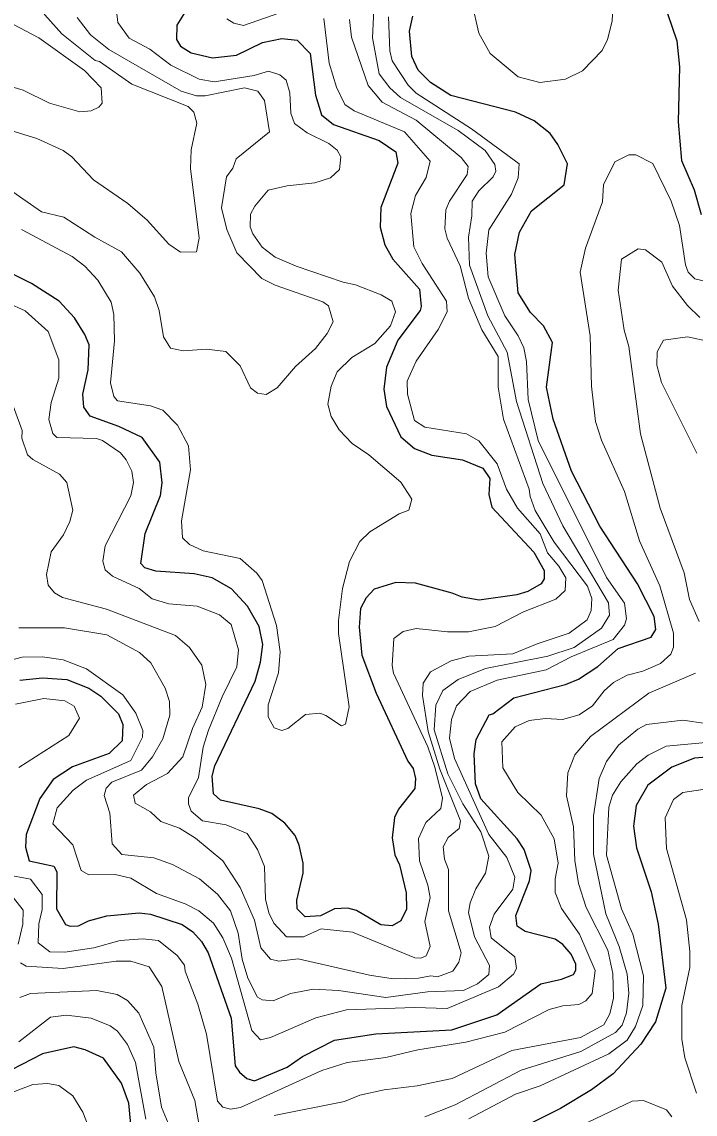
# Model space of a CAD drawing. Extents: x 673.3 to 698.5, y 6984.3 to 7012.3.
# Drawn here: x 691.93 to 692.864, y 7008.2 to 7009.713 of the extents above; entities that cross this region are included whole.
import ezdxf

# ---------------------------------------------------------------- set-up
doc = ezdxf.new("R2010")
doc.units = 0
doc.header["$LTSCALE"] = 0.032
doc.layers.add('1', color=7, linetype='Continuous', lineweight=25)
doc.layers.add('2', color=7, linetype='Continuous', lineweight=13)

msp = doc.modelspace()

# ---------------------------------------------------------------- linework, layer by layer
at = {"layer": '1'}
for points in [[(692.8131, 7009.7602), (692.8383, 7009.6869), (692.8416, 7009.6509), (692.8399, 7009.5746), (692.8448, 7009.5211), (692.8623, 7009.4804), (692.8717, 7009.4459)], [(691.9404, 7008.5507), (691.9746, 7008.5429), (691.979, 7008.5355), (691.9784, 7008.4842), (691.9909, 7008.4621), (691.9976, 7008.4598), (692.009, 7008.4606), (692.0226, 7008.4674), (692.0481, 7008.4743), (692.0931, 7008.4784), (692.1086, 7008.4768), (692.1526, 7008.4621), (692.1672, 7008.4523), (692.1795, 7008.4386), (692.1887, 7008.4232), (692.2203, 7008.3327), (692.2261, 7008.2664), (692.2319, 7008.2576), (692.2422, 7008.2491), (692.253, 7008.2457), (692.2979, 7008.2644), (692.3194, 7008.2792), (692.3636, 7008.3018), (692.4211, 7008.3106), (692.5265, 7008.3163), (692.5886, 7008.3369), (692.6497, 7008.38), (692.6784, 7008.3864), (692.695, 7008.393), (692.6981, 7008.3992), (692.698, 7008.4073), (692.6919, 7008.421), (692.6801, 7008.4346), (692.6697, 7008.4418), (692.628, 7008.4525), (692.6168, 7008.4599), (692.6152, 7008.4749), (692.634, 7008.5227), (692.6363, 7008.537), (692.6266, 7008.5664), (692.617, 7008.5808), (692.5665, 7008.6363), (692.5592, 7008.6571), (692.5571, 7008.6986), (692.5601, 7008.7185), (692.5779, 7008.7527), (692.5829, 7008.754), (692.6122, 7008.7766), (692.6839, 7008.7947), (692.7017, 7008.8022), (692.7286, 7008.8198), (692.7569, 7008.8449), (692.8025, 7008.8605), (692.8089, 7008.8712), (692.8065, 7008.8891), (692.7838, 7008.9345), (692.7316, 7009.0143), (692.6921, 7009.0904), (692.6666, 7009.1623), (692.6577, 7009.2069), (692.6656, 7009.2687), (692.6534, 7009.292), (692.6352, 7009.3102), (692.6181, 7009.3374), (692.6136, 7009.3908), (692.6203, 7009.4218), (692.6368, 7009.4513), (692.6818, 7009.4874), (692.6867, 7009.5162), (692.6734, 7009.543), (692.6624, 7009.5583), (692.6406, 7009.5757), (692.6146, 7009.5878), (692.5247, 7009.611), (692.4966, 7009.6291), (692.4796, 7009.6459), (692.471, 7009.6652), (692.4676, 7009.7), (692.4721, 7009.7207)], [(692.1568, 7009.727), (692.1452, 7009.7084), (692.1447, 7009.6884), (692.1504, 7009.6795), (692.1651, 7009.6701), (692.1946, 7009.6633), (692.2281, 7009.6671), (692.264, 7009.6844), (692.2906, 7009.6902), (692.3118, 7009.6875), (692.3302, 7009.6692), (692.3375, 7009.6113), (692.3459, 7009.5842), (692.3623, 7009.5708), (692.4257, 7009.5488), (692.4489, 7009.533), (692.4515, 7009.517), (692.428, 7009.4557), (692.4272, 7009.4284), (692.4334, 7009.4042), (692.4447, 7009.3844), (692.4813, 7009.3428), (692.484, 7009.3187), (692.4822, 7009.3129), (692.4517, 7009.2719)], [(692.4517, 7009.2719), (692.4359, 7009.2344), (692.4319, 7009.2039), (692.4359, 7009.1802), (692.4558, 7009.1382), (692.4747, 7009.1217), (692.4986, 7009.1127), (692.541, 7009.1061), (692.5695, 7009.0946), (692.5792, 7009.0802), (692.5778, 7009.0579), (692.5818, 7009.0406), (692.6398, 7008.9782), (692.6543, 7008.9528), (692.6543, 7008.9414), (692.6499, 7008.9342), (692.6315, 7008.9236), (692.6162, 7008.9189), (692.5644, 7008.9118), (692.5406, 7008.9157), (692.5266, 7008.9216), (692.4758, 7008.9352), (692.4488, 7008.9361), (692.4187, 7008.9269), (692.4076, 7008.9149), (692.3996, 7008.9003), (692.3977, 7008.8742), (692.4018, 7008.8354), (692.4214, 7008.7827), (692.4652, 7008.6888), (692.4727, 7008.6784), (692.4758, 7008.6645), (692.4749, 7008.6509), (692.4522, 7008.6223), (692.4467, 7008.6104), (692.4436, 7008.5824), (692.4473, 7008.5589), (692.4539, 7008.5452), (692.4629, 7008.5061), (692.4637, 7008.4834), (692.4557, 7008.4673), (692.4438, 7008.4606), (692.428, 7008.462), (692.394, 7008.4815), (692.3823, 7008.4849), (692.3635, 7008.4841), (692.3445, 7008.4743), (692.323, 7008.4731), (692.3122, 7008.484), (692.3116, 7008.4959), (692.3203, 7008.5332), (692.3204, 7008.5471), (692.3149, 7008.5723), (692.309, 7008.5857), (692.2947, 7008.6025), (692.277, 7008.6161), (692.2595, 7008.6227), (692.2058, 7008.6348), (692.1962, 7008.6435), (692.1943, 7008.6676), (692.1981, 7008.6823), (692.2537, 7008.7996), (692.2611, 7008.8259), (692.2642, 7008.8501), (692.2595, 7008.8752), (692.2433, 7008.9035), (692.2208, 7008.9274), (692.1944, 7008.9428), (692.1692, 7008.9483), (692.1162, 7008.9517), (692.1008, 7008.9564), (692.0954, 7008.9625), (692.1013, 7009.0042), (692.1226, 7009.0569), (692.1249, 7009.0743), (692.1217, 7009.103), (692.0971, 7009.1372), (692.065, 7009.1525), (692.025, 7009.1666), (692.0163, 7009.179), (692.0151, 7009.197), (692.0223, 7009.2309), (692.0238, 7009.2653), (692.0177, 7009.28), (692.0034, 7009.3029), (691.9824, 7009.3262), (691.9436, 7009.3505), (691.8988, 7009.3725)], [(691.9278, 7008.8009), (691.9591, 7008.8041), (691.993, 7008.8017), (692.0233, 7008.7898), (692.0397, 7008.7789), (692.0645, 7008.754), (692.0703, 7008.7393), (692.0693, 7008.7168), (692.0516, 7008.6992), (692.0005, 7008.6809), (691.974, 7008.663), (691.9554, 7008.6369), (691.9364, 7008.5872), (691.9353, 7008.5693), (691.9404, 7008.5507)], [(692.9178, 7008.6974), (692.8628, 7008.6926), (692.8312, 7008.6801), (692.798, 7008.6554), (692.7818, 7008.627), (692.7781, 7008.5986), (692.7821, 7008.5683), (692.8026, 7008.5074), (692.8122, 7008.4628), (692.8229, 7008.374), (692.8085, 7008.3276), (692.788, 7008.2963), (692.7497, 7008.2554), (692.72, 7008.2333), (692.6768, 7008.2074), (692.5937, 7008.1656)], [(692.0858, 7008.1411), (692.0787, 7008.2149), (692.0686, 7008.2425), (692.0434, 7008.2772), (692.0181, 7008.2885), (692.0026, 7008.2926), (691.9591, 7008.283), (691.9019, 7008.2537)]]:
    msp.add_lwpolyline(points, dxfattribs=at)
at = {"layer": '2'}
for points in [[(691.9086, 7009.9336), (691.9423, 7009.9175), (691.9895, 7009.9101), (692.0878, 7009.915), (692.1198, 7009.9134), (692.1553, 7009.9021), (692.2028, 7009.8922), (692.2159, 7009.8833), (692.2123, 7009.8709), (692.1815, 7009.8544), (692.129, 7009.8142), (692.1005, 7009.7993), (692.0771, 7009.7731), (692.0666, 7009.7543), (692.0615, 7009.7283), (692.0634, 7009.7123), (692.0791, 7009.6905), (692.1078, 7009.6753), (692.1369, 7009.6532), (692.1762, 7009.6336), (692.1969, 7009.63), (692.2526, 7009.6387)], [(692.5386, 7009.7863), (692.554, 7009.7397), (692.5639, 7009.6974), (692.5795, 7009.669), (692.6183, 7009.6369), (692.6484, 7009.6292), (692.6837, 7009.6336), (692.7072, 7009.6454), (692.7346, 7009.6732), (692.7422, 7009.6886), (692.7486, 7009.714), (692.7503, 7009.7534), (692.7402, 7009.7722), (692.725, 7009.7898), (692.7114, 7009.8115), (692.7143, 7009.839), (692.7219, 7009.8522), (692.7441, 7009.873), (692.8626, 7009.9238)], [(691.9246, 7009.8547), (691.9386, 7009.8453), (691.9441, 7009.8257), (691.9393, 7009.7682), (691.9429, 7009.7556), (691.9622, 7009.7226), (691.9858, 7009.6965), (692.0321, 7009.6595), (692.0381, 7009.6581), (692.0829, 7009.6265)], [(692.4197, 7009.7599), (692.4165, 7009.6907), (692.4257, 7009.641), (692.4404, 7009.6215), (692.4551, 7009.6083), (692.5351, 7009.5625), (692.5726, 7009.5347), (692.5858, 7009.5156), (692.5874, 7009.5062), (692.5834, 7009.4981), (692.5639, 7009.4788), (692.5543, 7009.4647), (692.5541, 7009.4443), (692.5492, 7009.4145), (692.5508, 7009.3761), (692.5761, 7009.3058), (692.6029, 7009.2553), (692.616, 7009.1872), (692.6522, 7009.0735), (692.6802, 7009.0146), (692.7435, 7008.908), (692.7447, 7008.8909), (692.7336, 7008.8729), (692.696, 7008.8463), (692.6595, 7008.8343), (692.5728, 7008.8172), (692.5351, 7008.802), (692.5138, 7008.7865), (692.504, 7008.7662), (692.502, 7008.7322), (692.5206, 7008.6709), (692.5414, 7008.6293), (692.5663, 7008.5908), (692.5776, 7008.5572), (692.5728, 7008.5333), (692.5596, 7008.5119), (692.5515, 7008.4922), (692.5493, 7008.4787), (692.5576, 7008.4452), (692.5785, 7008.4056), (692.5776, 7008.3931), (692.5617, 7008.38), (692.5424, 7008.3708), (692.4927, 7008.3692), (692.4349, 7008.3612)], [(692.3172, 7009.7358), (692.2376, 7009.7082), (692.224, 7009.7111), (692.2146, 7009.7174)], [(692.4385, 7009.7198), (692.4402, 7009.6729), (692.4434, 7009.6588), (692.466, 7009.6253), (692.4771, 7009.6143), (692.5536, 7009.5646), (692.6197, 7009.5161), (692.6184, 7009.497), (692.609, 7009.4743), (692.5776, 7009.4249), (692.5737, 7009.3927), (692.5768, 7009.3596), (692.5999, 7009.3056), (692.6184, 7009.2781), (692.6259, 7009.2612), (692.63, 7009.2422), (692.6323, 7009.1899)], [(691.9181, 7009.7099), (691.9542, 7009.6909), (692.0172, 7009.6456), (692.0402, 7009.6216), (692.0418, 7009.6002), (692.0373, 7009.5948), (692.0263, 7009.5898), (692.0107, 7009.5885), (691.9688, 7009.6003), (691.9325, 7009.6186), (691.8926, 7009.6298)], [(692.3847, 7009.7162), (692.3872, 7009.6918), (692.4102, 7009.6247), (692.43, 7009.6019), (692.4769, 7009.5769), (692.5393, 7009.5251), (692.5489, 7009.5125), (692.5476, 7009.5014), (692.5233, 7009.4648), (692.5182, 7009.4524), (692.5167, 7009.4261), (692.5199, 7009.4133), (692.5379, 7009.3748), (692.5492, 7009.3303), (692.5681, 7009.2861), (692.5907, 7009.2493), (692.5903, 7009.2068), (692.5981, 7009.1623), (692.6337, 7009.0654), (692.6347, 7009.0553), (692.6418, 7009.036), (692.6679, 7008.9923), (692.7145, 7008.9312), (692.7201, 7008.9139), (692.7195, 7008.8976), (692.7139, 7008.8845), (692.6891, 7008.8659), (692.6445, 7008.8514), (692.611, 7008.8373), (692.5498, 7008.8342), (692.5256, 7008.8277), (692.4966, 7008.8126), (692.4868, 7008.7966), (692.4858, 7008.7796), (692.4933, 7008.7298), (692.5095, 7008.6776), (692.5383, 7008.6058), (692.5364, 7008.5953), (692.5211, 7008.583), (692.5143, 7008.5699), (692.5163, 7008.553), (692.5215, 7008.5387), (692.5216, 7008.4812), (692.5394, 7008.4231), (692.5361, 7008.41), (692.5276, 7008.3974), (692.5064, 7008.3897), (692.4974, 7008.3913), (692.4803, 7008.3881), (692.445, 7008.3872), (692.412, 7008.3923), (692.3134, 7008.4149), (692.2867, 7008.4116), (692.2751, 7008.4141), (692.2615, 7008.4301), (692.2528, 7008.4684), (692.2331, 7008.5137), (692.209, 7008.5507), (692.1711, 7008.582), (692.1491, 7008.5957), (692.1231, 7008.6048), (692.1087, 7008.6184), (692.0877, 7008.6305), (692.0853, 7008.6414), (692.1033, 7008.6564), (692.1324, 7008.6716), (692.1537, 7008.6948), (692.1671, 7008.7339), (692.1803, 7008.7634), (692.1852, 7008.7949), (692.1799, 7008.8217), (692.1629, 7008.8459), (692.1436, 7008.8628), (692.0478, 7008.8993), (691.9868, 7008.9156), (691.9758, 7008.9217), (691.9671, 7008.9327), (691.9645, 7008.9473), (691.9713, 7008.9787), (691.9882, 7009.0023), (691.997, 7009.0209), (692.001, 7009.0366), (691.9929, 7009.0746), (691.9828, 7009.0864), (691.9458, 7009.1064), (691.9382, 7009.1132), (691.9304, 7009.1363), (691.9311, 7009.1467), (691.9115, 7009.1999)], [(691.9119, 7009.4816), (691.9576, 7009.45), (691.9887, 7009.4423), (692.0315, 7009.4145), (692.0685, 7009.3945), (692.0939, 7009.365), (692.1142, 7009.3322), (692.1207, 7009.3129), (692.1269, 7009.2768), (692.1366, 7009.261), (692.154, 7009.257), (692.1863, 7009.2593), (692.2132, 7009.2562), (692.2332, 7009.2365), (692.2471, 7009.2058), (692.2569, 7009.1984), (692.2692, 7009.1968), (692.2842, 7009.2061), (692.3096, 7009.2356), (692.3376, 7009.2605), (692.3537, 7009.2814), (692.3618, 7009.2975), (692.3554, 7009.3196), (692.3476, 7009.3251), (692.2816, 7009.348), (692.2631, 7009.3576), (692.2285, 7009.3931), (692.2144, 7009.4253), (692.2072, 7009.4555), (692.2141, 7009.4981), (692.2226, 7009.5105), (692.2276, 7009.5232), (692.2738, 7009.5608), (692.2665, 7009.6041), (692.2576, 7009.6168), (692.2389, 7009.6218), (692.1846, 7009.6105), (692.1727, 7009.6106), (692.1513, 7009.6168), (692.0508, 7009.6747), (692.0258, 7009.6949), (692.0072, 7009.7189)], [(692.0337, 7009.1356), (692.0422, 7009.133), (692.0673, 7009.1158), (692.075, 7009.1063), (692.0827, 7009.0905), (692.085, 7009.0748), (692.0816, 7009.0564), (692.046, 7008.9869), (692.0426, 7008.9658), (692.0461, 7008.9538), (692.0561, 7008.9449), (692.0932, 7008.9277), (692.1112, 7008.9137), (692.1341, 7008.9068), (692.1734, 7008.9035), (692.2045, 7008.8914), (692.2206, 7008.878), (692.2309, 7008.843), (692.2284, 7008.8191), (692.2079, 7008.7779), (692.189, 7008.7316), (692.1819, 7008.7078), (692.1754, 7008.6659), (692.1616, 7008.638), (692.1616, 7008.6295), (692.1653, 7008.6192), (692.1807, 7008.6061), (692.2135, 7008.6004), (692.2428, 7008.5884), (692.257, 7008.5662), (692.2665, 7008.5425), (692.2681, 7008.4973), (692.2728, 7008.4786), (692.2795, 7008.464), (692.2974, 7008.4454), (692.3206, 7008.4451), (692.3451, 7008.4564), (692.3885, 7008.4516), (692.4749, 7008.4159), (692.4835, 7008.4158), (692.4906, 7008.419), (692.4962, 7008.4317), (692.489, 7008.4664), (692.4963, 7008.4999), (692.4932, 7008.517), (692.4813, 7008.5505), (692.4801, 7008.5816), (692.4905, 7008.6035), (692.5109, 7008.6228), (692.5133, 7008.6372), (692.5029, 7008.6801), (692.4929, 7008.7084), (692.4454, 7008.8107), (692.4434, 7008.8214), (692.4459, 7008.8586), (692.4588, 7008.8683), (692.4767, 7008.8725), (692.5201, 7008.8677), (692.5494, 7008.8677), (692.5865, 7008.8752), (692.6256, 7008.8956), (692.6704, 7008.9131), (692.6834, 7008.9253), (692.6844, 7008.9426), (692.6746, 7008.9589), (692.6588, 7008.9774), (692.6489, 7009.0034), (692.6173, 7009.0393), (692.6019, 7009.0654), (692.5893, 7009.1004), (692.5636, 7009.1325), (692.5466, 7009.1422), (692.4888, 7009.1513), (692.4746, 7009.1608), (692.465, 7009.1971), (692.4646, 7009.2151), (692.4769, 7009.243), (692.5072, 7009.2868), (692.5199, 7009.311), (692.519, 7009.3261), (692.4854, 7009.3781), (692.4738, 7009.4014), (692.4695, 7009.4473), (692.4761, 7009.4722), (692.4909, 7009.4974), (692.4962, 7009.5201), (692.4607, 7009.5605), (692.391, 7009.5898), (692.378, 7009.5986), (692.3663, 7009.6225), (692.3563, 7009.6558), (692.3489, 7009.7176)], [(692.2526, 7009.6387), (692.2721, 7009.6447), (692.288, 7009.6396), (692.2967, 7009.6322), (692.3017, 7009.6147), (692.3032, 7009.5863), (692.3083, 7009.5722), (692.3258, 7009.5592), (692.3557, 7009.5447), (692.3674, 7009.5354), (692.3726, 7009.526), (692.3707, 7009.5085), (692.3581, 7009.4969), (692.3365, 7009.4898), (692.2979, 7009.4859), (692.2716, 7009.48), (692.2531, 7009.4578), (692.2474, 7009.4465), (692.2469, 7009.429), (692.2504, 7009.4192), (692.2637, 7009.4008), (692.2815, 7009.3872), (692.3104, 7009.3746), (692.3758, 7009.3523), (692.3929, 7009.3486), (692.4282, 7009.335), (692.4431, 7009.3262), (692.4481, 7009.311), (692.4412, 7009.2918), (692.4195, 7009.2674), (692.3878, 7009.2479), (692.3676, 7009.2282), (692.359, 7009.2081), (692.3546, 7009.1835), (692.3592, 7009.1663), (692.3702, 7009.1476), (692.3882, 7009.1289), (692.4114, 7009.113), (692.4557, 7009.0751), (692.4709, 7009.0516), (692.4666, 7009.0362), (692.4535, 7009.0311), (692.4128, 7009.0065), (692.3987, 7008.9931), (692.3843, 7008.9655), (692.3749, 7008.9277), (692.3692, 7008.8833), (692.3693, 7008.8654), (692.3839, 7008.764), (692.3788, 7008.7399), (692.3732, 7008.7376), (692.3519, 7008.7521), (692.3432, 7008.7552), (692.3235, 7008.7534), (692.2992, 7008.7339), (692.2907, 7008.7311), (692.2799, 7008.7349), (692.2716, 7008.75), (692.2717, 7008.7669), (692.2862, 7008.811), (692.2886, 7008.8403), (692.2835, 7008.8768), (692.2636, 7008.9388), (692.2561, 7008.949), (692.2331, 7008.9693), (692.1819, 7008.9801), (692.1628, 7008.9889), (692.153, 7008.9982), (692.1517, 7009.0215), (692.164, 7009.0922), (692.1615, 7009.1255), (692.1463, 7009.1541), (692.126, 7009.175), (692.1089, 7009.1812), (692.0632, 7009.1878), (692.0577, 7009.1938), (692.0532, 7009.2129), (692.0589, 7009.271), (692.0581, 7009.3077), (692.0542, 7009.3248), (692.0357, 7009.3552), (692.0178, 7009.3746), (692.0003, 7009.388), (691.9298, 7009.4254)], [(692.0829, 7009.6265), (692.1608, 7009.5957), (692.1687, 7009.5878), (692.1728, 7009.5728), (692.165, 7009.5355), (692.1641, 7009.51), (692.1762, 7009.4131), (692.1726, 7009.3946), (692.1502, 7009.3938), (692.1342, 7009.4048), (692.1039, 7009.4383), (692.0775, 7009.4615), (692.0297, 7009.4941), (691.9995, 7009.5258), (691.9879, 7009.5348), (691.9514, 7009.5515), (691.9105, 7009.5637)], [(691.9076, 7008.5318), (691.9423, 7008.5249), (691.9586, 7008.5038), (691.9588, 7008.483), (691.954, 7008.463), (691.9532, 7008.437), (691.9691, 7008.4245), (691.9902, 7008.4239), (692.0303, 7008.43), (692.0667, 7008.4402), (692.0978, 7008.4426), (692.12, 7008.4401), (692.1455, 7008.4195), (692.1557, 7008.4061), (692.1566, 7008.3974), (692.1744, 7008.3521), (692.1865, 7008.3102), (692.2015, 7008.2173), (692.2088, 7008.2094), (692.2198, 7008.2065), (692.2336, 7008.2087), (692.3461, 7008.26), (692.3813, 7008.2709), (692.4348, 7008.2781), (692.4793, 7008.2885), (692.5456, 7008.2993), (692.5996, 7008.3133), (692.6613, 7008.3447), (692.68, 7008.3497), (692.7021, 7008.3516), (692.7118, 7008.3567), (692.7209, 7008.3667), (692.7251, 7008.3986), (692.7031, 7008.4491), (692.6781, 7008.4843), (692.6697, 7008.5065), (692.6697, 7008.5256), (692.6738, 7008.5472), (692.6681, 7008.581), (692.65, 7008.6139), (692.6179, 7008.6451), (692.5971, 7008.6794), (692.5957, 7008.7152), (692.6141, 7008.7364), (692.6335, 7008.7448), (692.6559, 7008.7479), (692.6799, 7008.7465), (692.7029, 7008.7527), (692.7211, 7008.7651), (692.7376, 7008.7863), (692.7503, 7008.7976), (692.7693, 7008.8079), (692.7911, 7008.8131), (692.8156, 7008.8238), (692.8297, 7008.8371), (692.8334, 7008.8466), (692.8334, 7008.866), (692.8146, 7008.9315), (692.7865, 7008.9941), (692.7656, 7009.0622), (692.7335, 7009.1333), (692.7252, 7009.1593), (692.7198, 7009.2082), (692.7178, 7009.2781), (692.704, 7009.3661), (692.7114, 7009.3994), (692.7349, 7009.4638), (692.7367, 7009.4873), (692.7521, 7009.5191), (692.7714, 7009.5288), (692.7811, 7009.529), (692.8049, 7009.5167), (692.8304, 7009.4648), (692.8416, 7009.4309), (692.8501, 7009.3764)], [(692.8699, 7009.3036), (692.8528, 7009.3199), (692.8319, 7009.3466), (692.8175, 7009.3802), (692.7949, 7009.397), (692.7844, 7009.3985), (692.7616, 7009.3841), (692.7569, 7009.3413), (692.7651, 7009.286), (692.7716, 7009.2632), (692.7876, 7009.1424), (692.8151, 7009.0392), (692.8485, 7008.9495), (692.8555, 7008.9127), (692.8692, 7008.8823)], [(692.8501, 7009.3764), (692.8539, 7009.3662), (692.863, 7009.3571), (692.8826, 7009.3523)], [(691.9107, 7009.3237), (691.9349, 7009.3128), (691.9667, 7009.2839), (691.9815, 7009.2445), (691.9818, 7009.2191), (691.9712, 7009.1854), (691.9678, 7009.1619), (691.9736, 7009.1426), (691.9788, 7009.1373), (692.0337, 7009.1356)], [(692.8659, 7009.1155), (692.817, 7009.2133), (692.8103, 7009.2374), (692.8107, 7009.2558), (692.8196, 7009.2722), (692.8529, 7009.2765), (692.8828, 7009.27)], [(692.6323, 7009.1899), (692.6458, 7009.1331), (692.7405, 7008.9429), (692.7657, 7008.9076), (692.7685, 7008.8857), (692.7658, 7008.877), (692.7498, 7008.857), (692.6915, 7008.8333), (692.6569, 7008.8151), (692.5891, 7008.8009), (692.5517, 7008.7852), (692.533, 7008.7651), (692.5258, 7008.7462), (692.5232, 7008.7205), (692.53, 7008.6924), (692.5777, 7008.587), (692.6025, 7008.5552), (692.6134, 7008.528), (692.6109, 7008.5113), (692.5849, 7008.4765), (692.5785, 7008.4584), (692.5807, 7008.4436), (692.6135, 7008.4174), (692.616, 7008.4013), (692.6119, 7008.3933), (692.5908, 7008.3757), (692.5198, 7008.3458), (692.4747, 7008.3473), (692.3803, 7008.344), (692.3378, 7008.333), (692.2752, 7008.3057), (692.2612, 7008.3026), (692.249, 7008.3153), (692.2208, 7008.4156), (692.209, 7008.444), (692.1961, 7008.4643), (692.1756, 7008.4812), (692.1569, 7008.4909), (692.1171, 7008.5051), (692.0813, 7008.5263), (692.0597, 7008.5315), (692.0234, 7008.5312), (692.0128, 7008.537), (692.0011, 7008.5729), (691.9735, 7008.6017), (691.9794, 7008.6239), (692.0017, 7008.6483), (692.0199, 7008.6624), (692.0813, 7008.6897), (692.0978, 7008.7218), (692.098, 7008.7309), (692.0882, 7008.7553), (692.0705, 7008.7803), (692.0201, 7008.8166), (691.9875, 7008.8288), (691.9591, 7008.8334), (691.9311, 7008.8326), (691.8899, 7008.8221)], [(692.4349, 7008.3612), (692.3691, 7008.3708), (692.3347, 7008.3725), (692.3028, 7008.3668), (692.2786, 7008.3564), (692.2636, 7008.3577), (692.2569, 7008.3614), (692.2434, 7008.3879), (692.2358, 7008.4143), (692.2301, 7008.4501), (692.2194, 7008.481), (692.2017, 7008.5042), (692.1768, 7008.5255), (692.139, 7008.5456), (692.1135, 7008.5549), (692.0688, 7008.5591), (692.0557, 7008.5739), (692.0525, 7008.6165), (692.0444, 7008.6411), (692.0473, 7008.6513), (692.0552, 7008.6594), (692.0962, 7008.6763), (692.1115, 7008.6945), (692.1257, 7008.7195), (692.1355, 7008.7524), (692.1352, 7008.7711), (692.1289, 7008.7898), (692.109, 7008.825), (692.0937, 7008.8392), (692.0481, 7008.8637), (691.9894, 7008.8734), (691.9264, 7008.8732)], [(692.864, 7008.8105), (692.7992, 7008.7829), (692.7185, 7008.7227), (692.6966, 7008.6976), (692.6869, 7008.6726), (692.6853, 7008.6406), (692.6949, 7008.5976), (692.6967, 7008.551), (692.7019, 7008.5193), (692.7124, 7008.486), (692.7426, 7008.4269), (692.7496, 7008.3946), (692.7502, 7008.3604), (692.7454, 7008.3384), (692.7368, 7008.3232), (692.7045, 7008.3057), (692.6094, 7008.2877), (692.5266, 7008.2488), (692.4784, 7008.2386), (692.4325, 7008.2332), (692.3986, 7008.2259), (692.3777, 7008.217), (692.28, 7008.1975)], [(691.9216, 7008.7676), (691.9611, 7008.7756), (691.99, 7008.7723), (692.0031, 7008.7646), (692.0105, 7008.748), (691.9954, 7008.7243), (691.9264, 7008.68)], [(692.4887, 7008.1959), (692.5311, 7008.2124), (692.6223, 7008.2604), (692.7051, 7008.2864), (692.753, 7008.3128), (692.7624, 7008.3229), (692.7682, 7008.34), (692.7715, 7008.3673), (692.7691, 7008.3937), (692.7583, 7008.4319), (692.7398, 7008.4771), (692.7227, 7008.5599), (692.7227, 7008.6127), (692.7305, 7008.6647), (692.7406, 7008.6883), (692.7573, 7008.7108), (692.784, 7008.7329), (692.7962, 7008.7396), (692.8465, 7008.7455), (692.8782, 7008.7407)], [(692.8886, 7008.7156), (692.8234, 7008.7096), (692.7982, 7008.697), (692.7826, 7008.6849), (692.7605, 7008.6602), (692.7489, 7008.6416), (692.7438, 7008.6247), (692.7407, 7008.5585), (692.7615, 7008.484), (692.7772, 7008.4491), (692.7919, 7008.3911), (692.7911, 7008.3501), (692.7808, 7008.3211), (692.7693, 7008.302), (692.7439, 7008.2832), (692.6488, 7008.2387), (692.6146, 7008.2272), (692.5498, 7008.1932)], [(692.8924, 7008.6519), (692.8464, 7008.6451), (692.8334, 7008.6353), (692.8221, 7008.6103), (692.8237, 7008.5678), (692.8513, 7008.4686), (692.8562, 7008.425), (692.8562, 7008.4029), (692.8449, 7008.35), (692.8449, 7008.3035), (692.8491, 7008.2776), (692.8655, 7008.2284)], [(691.9255, 7008.4352), (691.932, 7008.4628), (691.9323, 7008.4822), (691.9136, 7008.5055)], [(692.1763, 7008.1836), (692.1703, 7008.2185), (692.1478, 7008.2724), (692.1245, 7008.3762), (692.1068, 7008.4037), (692.0815, 7008.4117), (692.0611, 7008.4116), (691.9877, 7008.4011), (691.9364, 7008.4044), (691.9287, 7008.4094)], [(691.9276, 7008.3612), (691.9425, 7008.3668), (692.0344, 7008.3709), (692.0624, 7008.3654), (692.077, 7008.3568), (692.0926, 7008.3394), (692.1132, 7008.2922), (692.1159, 7008.2569), (692.1239, 7008.2091), (692.1379, 7008.1758)], [(692.1021, 7008.1925), (692.0879, 7008.271), (692.0769, 7008.296), (692.0632, 7008.3145), (692.053, 7008.3217), (692.0267, 7008.3323), (691.9923, 7008.3367), (691.9701, 7008.3341), (691.9265, 7008.2999)], [(691.9044, 7008.2247), (691.9458, 7008.2406), (691.966, 7008.2422), (691.9816, 7008.239), (692.0013, 7008.2248), (692.0149, 7008.2023), (692.0296, 7008.1642)], [(692.694, 7008.1782), (692.7761, 7008.2177), (692.7919, 7008.2186), (692.8237, 7008.2054), (692.8312, 7008.1956)]]:
    msp.add_lwpolyline(points, dxfattribs=at)

doc.saveas('drawing.dxf')
